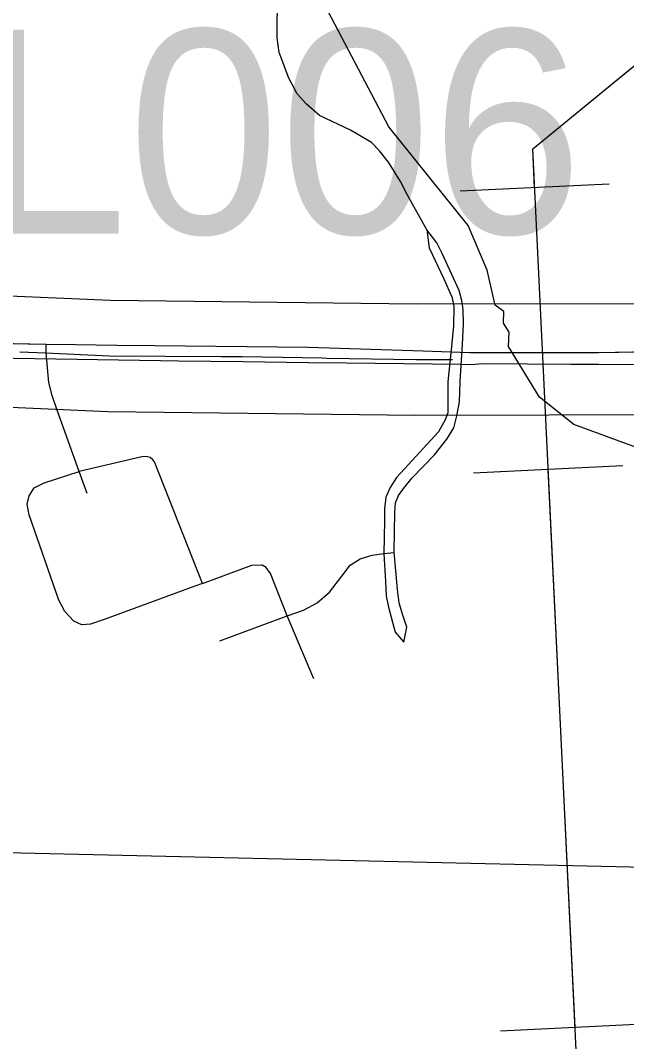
# Model space of a CAD drawing. Extents: x -132.8 to -73.3, y -60 to -26.
# Drawn here: x -120.5 to -120.173, y -48.46 to -47.909 of the extents above; entities that cross this region are included whole.
import ezdxf

# ---------------------------------------------------------------- set-up
doc = ezdxf.new("R2010")
doc.units = 0
for name, color, linetype in [('tdCoCityStreetMinor', 7, 'Continuous'), ('tdCoDivCarto', 7, 'Continuous'), ('tdCoHydroRiver', 7, 'Continuous'), ('tdCoInstRd', 7, 'Continuous'), ('tdCoPipe', 7, 'Continuous'), ('tdCoPriDiv', 7, 'Continuous'), ('tdCoPrimary', 7, 'Continuous'), ('tdCoPriNonDivCL', 7, 'Continuous'), ('tdCoSectLine', 7, 'Continuous'), ('tdCoStrucPriMaintName', 7, 'Continuous')]:
    doc.layers.add(name, color=color, linetype=linetype)

msp = doc.modelspace()

# ---------------------------------------------------------------- linework, layer by layer
at = {"layer": 'tdCoCityStreetMinor'}
msp.add_line((-120.39213, -48.24417), (-120.35579, -48.23055), dxfattribs=at)
for points in [[(-120.2805, -48.02248), (-120.29118, -48.00331), (-120.29461, -47.99644), (-120.30108, -47.98597), (-120.30601, -47.97981), (-120.31026, -47.97538), (-120.31244, -47.97411), (-120.32171, -47.96872), (-120.33835, -47.96072), (-120.34543, -47.95456), (-120.35036, -47.94901), (-120.35498, -47.9407), (-120.36021, -47.92684), (-120.36114, -47.91883), (-120.36085, -47.87094), (-120.36083, -47.86739)], [(-120.2805, -48.02248), (-120.2793, -48.0321), (-120.27128, -48.04878), (-120.26712, -48.05813), (-120.26698, -48.05844), (-120.26592, -48.06361), (-120.26615, -48.07446), (-120.26694, -48.08318), (-120.26697, -48.08351), (-120.26918, -48.10436), (-120.26918, -48.10456), (-120.26918, -48.10526), (-120.26918, -48.11497), (-120.26918, -48.1212), (-120.27056, -48.12489), (-120.27425, -48.13135), (-120.29247, -48.15141), (-120.29686, -48.15603), (-120.30032, -48.16133), (-120.30262, -48.16663), (-120.30331, -48.17286), (-120.30331, -48.17932), (-120.30361, -48.19708), (-120.30285, -48.21207), (-120.30239, -48.21991), (-120.30124, -48.22591), (-120.29755, -48.23952), (-120.29291, -48.24483), (-120.29132, -48.23675), (-120.29386, -48.22914), (-120.29547, -48.2236), (-120.29639, -48.21645), (-120.29815, -48.19636), (-120.29778, -48.17471), (-120.29732, -48.16963), (-120.2957, -48.16571), (-120.29293, -48.16179), (-120.28832, -48.15626), (-120.27633, -48.1438), (-120.26964, -48.13527), (-120.26595, -48.12927), (-120.26433, -48.12281), (-120.26295, -48.1152), (-120.26249, -48.10436), (-120.26248, -48.10421), (-120.26121, -48.08434), (-120.26074, -48.0731), (-120.26098, -48.0654), (-120.26157, -48.06051), (-120.26299, -48.0551), (-120.2723, -48.03526), (-120.27506, -48.02946), (-120.2805, -48.02248)], [(-120.40154, -48.21316), (-120.37485, -48.20335), (-120.36968, -48.2031), (-120.36926, -48.20335)]]:
    msp.add_lwpolyline(points, dxfattribs=at)
at = {"layer": 'tdCoDivCarto'}
for p, q in [((-120.48571, -48.0842), (-120.54401, -48.08316)), ((-120.48571, -48.0842), (-120.54401, -48.08316)), ((-120.46998, -48.08448), (-120.48571, -48.0842)), ((-120.44767, -48.08474), (-120.46998, -48.08448)), ((-120.42729, -48.08498), (-120.44767, -48.08474)), ((-120.42729, -48.08498), (-120.44767, -48.08474)), ((-120.34451, -48.08593), (-120.42729, -48.08498)), ((-120.28254, -48.08793), (-120.34451, -48.08593)), ((-120.2675, -48.08842), (-120.28254, -48.08793)), ((-120.2675, -48.08842), (-120.28254, -48.08793)), ((-120.25745, -48.08874), (-120.2675, -48.08842)), ((-120.25745, -48.08874), (-120.2675, -48.08842)), ((-120.22615, -48.08874), (-120.25745, -48.08874)), ((-120.22615, -48.08874), (-120.25745, -48.08874)), ((-120.20285, -48.08874), (-120.22615, -48.08874)), ((-120.20285, -48.08874), (-120.22615, -48.08874)), ((-120.19086, -48.08874), (-120.20285, -48.08874)), ((-120.18787, -48.0887), (-120.19086, -48.08874)), ((-120.14425, -48.088), (-120.18787, -48.0887)), ((-120.50339, -48.09159), (-120.48059, -48.09196)), ((-120.48059, -48.09196), (-120.44682, -48.09251)), ((-120.48059, -48.09196), (-120.44682, -48.09251)), ((-120.44682, -48.09251), (-120.42413, -48.09287)), ((-120.44682, -48.09251), (-120.42413, -48.09287)), ((-120.42413, -48.09287), (-120.41435, -48.09303)), ((-120.41435, -48.09303), (-120.37959, -48.09347)), ((-120.37959, -48.09347), (-120.34443, -48.09391)), ((-120.37959, -48.09347), (-120.34443, -48.09391)), ((-120.34443, -48.09391), (-120.34423, -48.09391)), ((-120.34443, -48.09391), (-120.34423, -48.09391)), ((-120.34423, -48.09391), (-120.32373, -48.09417)), ((-120.34423, -48.09391), (-120.32373, -48.09417)), ((-120.32373, -48.09417), (-120.26194, -48.09495)), ((-120.32373, -48.09417), (-120.26194, -48.09495)), ((-120.26194, -48.09495), (-120.25702, -48.09501)), ((-120.26194, -48.09495), (-120.25702, -48.09501)), ((-120.25702, -48.09501), (-120.25012, -48.09452)), ((-120.25012, -48.09452), (-120.22616, -48.09468)), ((-120.22616, -48.09468), (-120.20286, -48.09484)), ((-120.22616, -48.09468), (-120.20286, -48.09484)), ((-120.20286, -48.09484), (-120.18783, -48.09494)), ((-120.20286, -48.09484), (-120.18783, -48.09494)), ((-120.18783, -48.09494), (-120.16241, -48.09511))]:
    msp.add_line(p, q, dxfattribs=at)
for points in [[(-120.48571, -48.0842), (-120.54401, -48.08316)], [(-120.48571, -48.0842), (-120.54401, -48.08316)], [(-120.44767, -48.08474), (-120.46998, -48.08448), (-120.48571, -48.0842)], [(-120.44767, -48.08474), (-120.46998, -48.08448), (-120.48571, -48.0842)], [(-120.44767, -48.08474), (-120.46998, -48.08448), (-120.48571, -48.0842)], [(-120.42729, -48.08498), (-120.44767, -48.08474)], [(-120.42729, -48.08498), (-120.44767, -48.08474)], [(-120.28254, -48.08793), (-120.34451, -48.08593), (-120.42729, -48.08498)], [(-120.28254, -48.08793), (-120.34451, -48.08593), (-120.42729, -48.08498)], [(-120.28254, -48.08793), (-120.34451, -48.08593), (-120.42729, -48.08498)], [(-120.2675, -48.08842), (-120.28254, -48.08793)], [(-120.2675, -48.08842), (-120.28254, -48.08793)], [(-120.25745, -48.08874), (-120.2675, -48.08842)], [(-120.25745, -48.08874), (-120.2675, -48.08842)], [(-120.22615, -48.08874), (-120.25745, -48.08874)], [(-120.22615, -48.08874), (-120.25745, -48.08874)], [(-120.20285, -48.08874), (-120.22615, -48.08874)], [(-120.20285, -48.08874), (-120.22615, -48.08874)], [(-120.18787, -48.0887), (-120.19086, -48.08874), (-120.20285, -48.08874)], [(-120.18787, -48.0887), (-120.19086, -48.08874), (-120.20285, -48.08874)], [(-120.18787, -48.0887), (-120.19086, -48.08874), (-120.20285, -48.08874)], [(-120.14168, -48.08799), (-120.14425, -48.088), (-120.18787, -48.0887)], [(-120.14168, -48.08799), (-120.14425, -48.088), (-120.18787, -48.0887)], [(-120.14168, -48.08799), (-120.14425, -48.088), (-120.18787, -48.0887)], [(-120.53528, -48.09105), (-120.50339, -48.09159), (-120.48059, -48.09196)], [(-120.53528, -48.09105), (-120.50339, -48.09159), (-120.48059, -48.09196)], [(-120.53528, -48.09105), (-120.50339, -48.09159), (-120.48059, -48.09196)], [(-120.48059, -48.09196), (-120.44682, -48.09251)], [(-120.48059, -48.09196), (-120.44682, -48.09251)], [(-120.44682, -48.09251), (-120.42413, -48.09287)], [(-120.44682, -48.09251), (-120.42413, -48.09287)], [(-120.42413, -48.09287), (-120.41435, -48.09303), (-120.37959, -48.09347)], [(-120.42413, -48.09287), (-120.41435, -48.09303), (-120.37959, -48.09347)], [(-120.42413, -48.09287), (-120.41435, -48.09303), (-120.37959, -48.09347)], [(-120.37959, -48.09347), (-120.34443, -48.09391)], [(-120.37959, -48.09347), (-120.34443, -48.09391)], [(-120.34443, -48.09391), (-120.34423, -48.09391)], [(-120.34443, -48.09391), (-120.34423, -48.09391)], [(-120.34423, -48.09391), (-120.32373, -48.09417)], [(-120.34423, -48.09391), (-120.32373, -48.09417)], [(-120.32373, -48.09417), (-120.26194, -48.09495)], [(-120.32373, -48.09417), (-120.26194, -48.09495)], [(-120.26194, -48.09495), (-120.25702, -48.09501)], [(-120.26194, -48.09495), (-120.25702, -48.09501)], [(-120.25702, -48.09501), (-120.25012, -48.09452), (-120.22616, -48.09468)], [(-120.25702, -48.09501), (-120.25012, -48.09452), (-120.22616, -48.09468)], [(-120.25702, -48.09501), (-120.25012, -48.09452), (-120.22616, -48.09468)], [(-120.22616, -48.09468), (-120.20286, -48.09484)], [(-120.22616, -48.09468), (-120.20286, -48.09484)], [(-120.20286, -48.09484), (-120.18783, -48.09494)], [(-120.20286, -48.09484), (-120.18783, -48.09494)], [(-120.18783, -48.09494), (-120.16241, -48.09511), (-120.15962, -48.09514)], [(-120.18783, -48.09494), (-120.16241, -48.09511), (-120.15962, -48.09514)], [(-120.18783, -48.09494), (-120.16241, -48.09511), (-120.15962, -48.09514)]]:
    msp.add_lwpolyline(points, dxfattribs=at)
at = {"layer": 'tdCoHydroRiver'}
msp.add_lwpolyline([(-119.96705, -48.34198), (-120.00844, -48.29668), (-120.02708, -48.28514), (-120.07247, -48.27129), (-120.07687, -48.25855), (-120.06754, -48.20516), (-120.06852, -48.18305), (-120.08084, -48.17167), (-120.20118, -48.12739), (-120.21973, -48.11269), (-120.23636, -48.08542), (-120.23614, -48.07754), (-120.23917, -48.07272), (-120.239, -48.06642), (-120.24365, -48.06313), (-120.24787, -48.04409), (-120.25827, -48.02014), (-120.30103, -47.96692), (-120.33557, -47.9013)], dxfattribs=at)
at = {"layer": 'tdCoInstRd'}
for p, q in [((-120.48573, -48.08884), (-120.48577, -48.0842)), ((-120.48435, -48.10471), (-120.48573, -48.08884)), ((-120.48262, -48.11186), (-120.48435, -48.10471)), ((-120.47991, -48.11975), (-120.48262, -48.11186)), ((-120.46803, -48.1527), (-120.47991, -48.11975)), ((-120.43411, -48.14481), (-120.46803, -48.1527)), ((-120.4318, -48.14472), (-120.43411, -48.14481)), ((-120.42975, -48.14529), (-120.4318, -48.14472)), ((-120.42819, -48.14645), (-120.42975, -48.14529)), ((-120.4273, -48.14761), (-120.42819, -48.14645)), ((-120.40154, -48.21316), (-120.4273, -48.14761)), ((-120.48681, -48.15896), (-120.46803, -48.1527)), ((-120.46371, -48.1647), (-120.46803, -48.1527)), ((-120.49224, -48.16167), (-120.48681, -48.15896)), ((-120.49594, -48.17031), (-120.49495, -48.16587)), ((-120.49495, -48.16587), (-120.49224, -48.16167)), ((-120.49495, -48.17622), (-120.49594, -48.17031)), ((-120.47892, -48.22209), (-120.49495, -48.17622)), ((-120.32183, -48.20335), (-120.31641, -48.1999)), ((-120.31641, -48.1999), (-120.31, -48.19793)), ((-120.31, -48.19793), (-120.30361, -48.19708)), ((-120.30361, -48.19708), (-120.29834, -48.19639)), ((-120.36721, -48.20458), (-120.36926, -48.20335)), ((-120.36474, -48.20779), (-120.36721, -48.20458)), ((-120.32627, -48.20927), (-120.32183, -48.20335)), ((-120.35579, -48.23055), (-120.36474, -48.20779)), ((-120.33293, -48.2179), (-120.32627, -48.20927)), ((-120.40552, -48.21462), (-120.45401, -48.23245)), ((-120.40154, -48.21316), (-120.40552, -48.21462)), ((-120.47572, -48.22826), (-120.47892, -48.22209)), ((-120.33959, -48.22357), (-120.33293, -48.2179)), ((-120.35579, -48.23055), (-120.34699, -48.22752)), ((-120.34699, -48.22752), (-120.33959, -48.22357)), ((-120.47078, -48.23344), (-120.47572, -48.22826)), ((-120.45401, -48.23245), (-120.46191, -48.23516)), ((-120.34138, -48.26455), (-120.35579, -48.23055)), ((-120.46659, -48.23541), (-120.47078, -48.23344)), ((-120.46191, -48.23516), (-120.46659, -48.23541))]:
    msp.add_line(p, q, dxfattribs=at)
at = {"layer": 'tdCoPipe'}
for p, q in [((-120.18207, -47.99774), (-120.2625, -48.00161)), ((-120.17475, -48.14975), (-120.25533, -48.15362)), ((-120.16028, -48.45072), (-120.24071, -48.45459))]:
    msp.add_line(p, q, dxfattribs=at)
for points in [[(-119.79665, -53.49603), (-120.03098, -53.27088), (-120.31929, -53.03672), (-120.68529, -52.8785), (-121.0012, -52.82656), (-121.49047, -52.40565), (-121.39982, -51.55717), (-121.23691, -50.91275), (-120.91445, -50.41851), (-120.40095, -49.58835), (-120.25565, -49.23166), (-120.19476, -48.57334), (-120.22335, -47.97882), (-119.95841, -47.76157), (-119.94709, -47.38436)], [(-120.22235, -47.99968), (-120.22335, -47.97882), (-120.00649, -47.80099)], [(-120.20056, -48.45266), (-120.21504, -48.15168)]]:
    msp.add_lwpolyline(points, dxfattribs=at)
at = {"layer": 'tdCoPriDiv'}
for points in [[(-120.61573, -48.05639), (-120.53523, -48.05674), (-120.45109, -48.06043), (-120.28612, -48.0624), (-120.14217, -48.0621), (-119.91258, -48.06262), (-119.60963, -48.06303), (-119.42124, -48.06473), (-119.01066, -48.05333), (-118.91558, -48.05033)], [(-120.61063, -48.11617), (-120.53714, -48.11671), (-120.4526, -48.12042), (-120.28662, -48.1224), (-120.14269, -48.1221), (-119.91249, -48.12262), (-119.61013, -48.12303), (-119.4207, -48.12474), (-119.00865, -48.11329), (-118.94534, -48.11111)]]:
    msp.add_lwpolyline(points, dxfattribs=at)
at = {"layer": 'tdCoPrimary'}
for p, q in [((-120.48571, -48.0842), (-120.54401, -48.08316)), ((-120.48571, -48.0842), (-120.54401, -48.08316)), ((-120.42729, -48.08498), (-120.44767, -48.08474)), ((-120.42729, -48.08498), (-120.44767, -48.08474)), ((-120.2675, -48.08842), (-120.28254, -48.08793)), ((-120.2675, -48.08842), (-120.28254, -48.08793)), ((-120.25745, -48.08874), (-120.2675, -48.08842)), ((-120.25745, -48.08874), (-120.2675, -48.08842)), ((-120.22615, -48.08874), (-120.25745, -48.08874)), ((-120.22615, -48.08874), (-120.25745, -48.08874)), ((-120.20285, -48.08874), (-120.22615, -48.08874)), ((-120.20285, -48.08874), (-120.22615, -48.08874)), ((-120.48059, -48.09196), (-120.44682, -48.09251)), ((-120.48059, -48.09196), (-120.44682, -48.09251)), ((-120.44682, -48.09251), (-120.42413, -48.09287)), ((-120.44682, -48.09251), (-120.42413, -48.09287)), ((-120.37959, -48.09347), (-120.34443, -48.09391)), ((-120.37959, -48.09347), (-120.34443, -48.09391)), ((-120.34443, -48.09391), (-120.34423, -48.09391)), ((-120.34443, -48.09391), (-120.34423, -48.09391)), ((-120.34423, -48.09391), (-120.32373, -48.09417)), ((-120.34423, -48.09391), (-120.32373, -48.09417)), ((-120.32373, -48.09417), (-120.26194, -48.09495)), ((-120.32373, -48.09417), (-120.26194, -48.09495)), ((-120.26194, -48.09495), (-120.25702, -48.09501)), ((-120.26194, -48.09495), (-120.25702, -48.09501)), ((-120.22616, -48.09468), (-120.20286, -48.09484)), ((-120.22616, -48.09468), (-120.20286, -48.09484)), ((-120.20286, -48.09484), (-120.18783, -48.09494)), ((-120.20286, -48.09484), (-120.18783, -48.09494))]:
    msp.add_line(p, q, dxfattribs=at)
for points in [[(-120.14425, -48.088), (-120.18787, -48.0887), (-120.19086, -48.08874), (-120.20285, -48.08874), (-120.22615, -48.08874), (-120.25745, -48.08874), (-120.2675, -48.08842), (-120.28254, -48.08793), (-120.34451, -48.08593), (-120.42729, -48.08498), (-120.44767, -48.08474), (-120.46998, -48.08448), (-120.48571, -48.0842), (-120.54401, -48.08316)], [(-120.44767, -48.08474), (-120.46998, -48.08448), (-120.48571, -48.0842)], [(-120.44767, -48.08474), (-120.46998, -48.08448), (-120.48571, -48.0842)], [(-120.28254, -48.08793), (-120.34451, -48.08593), (-120.42729, -48.08498)], [(-120.28254, -48.08793), (-120.34451, -48.08593), (-120.42729, -48.08498)], [(-120.18787, -48.0887), (-120.19086, -48.08874), (-120.20285, -48.08874)], [(-120.18787, -48.0887), (-120.19086, -48.08874), (-120.20285, -48.08874)], [(-120.14168, -48.08799), (-120.14425, -48.088), (-120.18787, -48.0887)], [(-120.14168, -48.08799), (-120.14425, -48.088), (-120.18787, -48.0887)], [(-120.53528, -48.09105), (-120.50339, -48.09159), (-120.48059, -48.09196)], [(-120.53528, -48.09105), (-120.50339, -48.09159), (-120.48059, -48.09196)], [(-120.50339, -48.09159), (-120.48059, -48.09196), (-120.44682, -48.09251), (-120.42413, -48.09287), (-120.41435, -48.09303), (-120.37959, -48.09347), (-120.34443, -48.09391), (-120.34423, -48.09391), (-120.32373, -48.09417), (-120.26194, -48.09495), (-120.25702, -48.09501), (-120.25012, -48.09452), (-120.22616, -48.09468), (-120.20286, -48.09484), (-120.18783, -48.09494), (-120.16241, -48.09511)], [(-120.42413, -48.09287), (-120.41435, -48.09303), (-120.37959, -48.09347)], [(-120.42413, -48.09287), (-120.41435, -48.09303), (-120.37959, -48.09347)], [(-120.25702, -48.09501), (-120.25012, -48.09452), (-120.22616, -48.09468)], [(-120.25702, -48.09501), (-120.25012, -48.09452), (-120.22616, -48.09468)], [(-120.18783, -48.09494), (-120.16241, -48.09511), (-120.15962, -48.09514)], [(-120.18783, -48.09494), (-120.16241, -48.09511), (-120.15962, -48.09514)]]:
    msp.add_lwpolyline(points, dxfattribs=at)
at = {"layer": 'tdCoPriNonDivCL'}
msp.add_lwpolyline([(-120.49993, -48.0882), (-120.48611, -48.08884), (-120.48607, -48.08884), (-120.45185, -48.09042), (-120.39137, -48.09066), (-120.38945, -48.09067), (-120.38321, -48.09077), (-120.38013, -48.09083), (-120.33701, -48.09155), (-120.33438, -48.09159), (-120.28637, -48.0924), (-120.26664, -48.0924)], dxfattribs=at)
at = {"layer": 'tdCoSectLine'}
msp.add_lwpolyline([(-120.88334, -48.34969), (-119.86522, -48.3731)], dxfattribs=at)

# ---------------------------------------------------------------- texts
at = {"layer": 'tdCoStrucPriMaintName'}
msp.add_text('78066L006', height=0.11, dxfattribs=at).set_placement((-120.93259, -48.02446))
msp.add_text('78066L006', height=0.11, dxfattribs=at).set_placement((-120.93259, -48.02446))
msp.add_text('78066L006', height=0.11, dxfattribs=at).set_placement((-120.93259, -48.02446))

doc.saveas('drawing.dxf')
